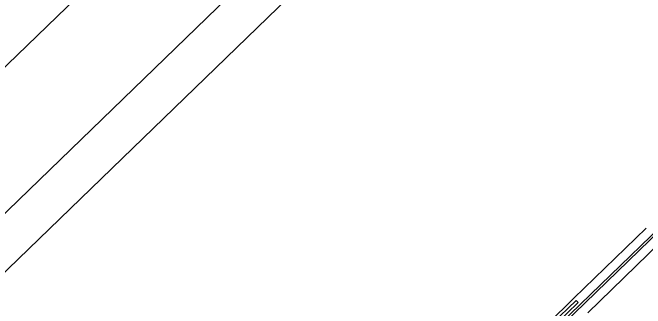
# Model space of a CAD drawing. Extents: x 468143 to 491361, y 1438528 to 1468730.
# Drawn here: x 490330.05 to 490352.04, y 1467640.82 to 1467651.1 of the extents above; entities that cross this region are included whole.
import ezdxf

# ---------------------------------------------------------------- set-up
doc = ezdxf.new("R2010")
doc.units = 0
doc.layers.add('Xreference_dp', color=7, linetype='Continuous')

msp = doc.modelspace()

# ---------------------------------------------------------------- linework, layer by layer
at = {"layer": 'Xreference_dp'}
for p, q in [((490139.28, 1467457.724), (490471.491, 1467779.242)), ((490139.28, 1467457.724), (490471.491, 1467779.242)), ((490097.76, 1467424.798), (490463.497, 1467778.548)), ((490097.76, 1467424.798), (490463.497, 1467778.548)), ((490348.591, 1467639.817), (490353.382, 1467644.454)), ((490348.591, 1467639.817), (490353.382, 1467644.454)), ((490353.439, 1467644.395), (490348.648, 1467639.758)), ((490353.439, 1467644.395), (490348.648, 1467639.758)), ((490349.557, 1467641.171), (490352.073, 1467643.605)), ((490349.557, 1467641.171), (490352.073, 1467643.605)), ((490350.044, 1467640.668), (490352.559, 1467643.103)), ((490350.044, 1467640.668), (490352.559, 1467643.103)), ((490349.557, 1467641.171), (490347.572, 1467639.249)), ((490349.557, 1467641.171), (490347.572, 1467639.249)), ((490348.328, 1467639.836), (490349.63, 1467641.096)), ((490348.328, 1467639.836), (490349.63, 1467641.096)), ((490349.702, 1467641.021), (490348.4, 1467639.761)), ((490349.702, 1467641.021), (490348.4, 1467639.761)), ((490349.63, 1467641.096), (490349.702, 1467641.021)), ((490349.63, 1467641.096), (490349.702, 1467641.021))]:
    msp.add_line(p, q, dxfattribs=at)
msp.add_lwpolyline([(490342.062, 1467246.018), (490137.163, 1467457.762), (490471.577, 1467781.333), (490516.384, 1467735.045), (490628.599, 1467843.614), (490790.281, 1467676.555), (490385.003, 1467284.321)], close=True, dxfattribs=at)
msp.add_lwpolyline([(490342.062, 1467246.018), (490137.163, 1467457.762), (490471.577, 1467781.333), (490516.384, 1467735.045), (490628.599, 1467843.614), (490790.281, 1467676.555), (490385.003, 1467284.321)], close=True, dxfattribs=at)

doc.saveas('drawing.dxf')
